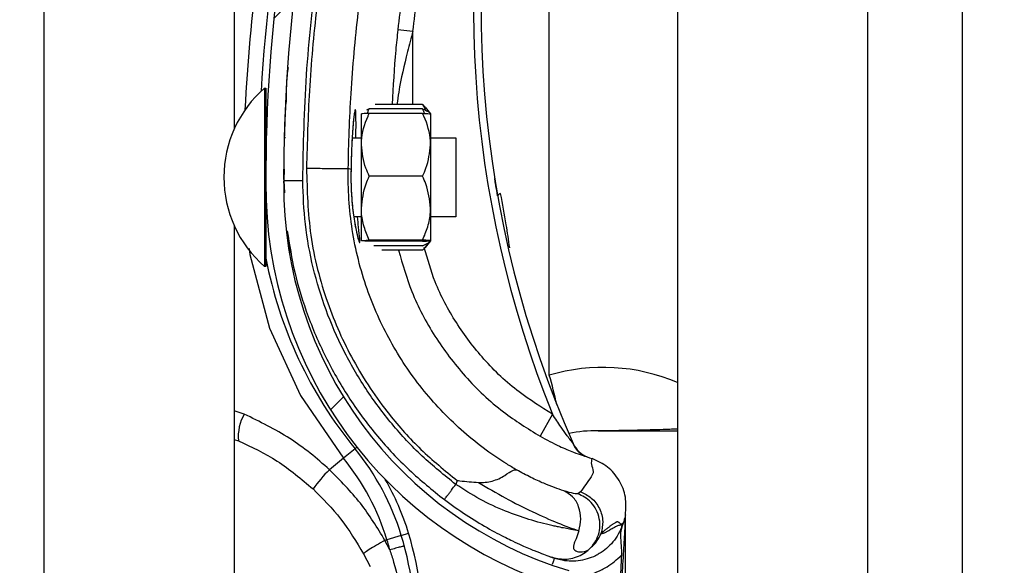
# Model space of a CAD drawing. Header units: inches. Extents: x 170 to 284, y 215 to 248.
# Tile 406 of 656: x 210.7657 to 210.8988, y 221.145 to 221.2187. Entities that reach past the tile are written whole.
import ezdxf

# ---------------------------------------------------------------- set-up
doc = ezdxf.new("R2010")
doc.units = ezdxf.units.IN
doc.header["$LTSCALE"] = 0.25
doc.header["$MEASUREMENT"] = 0
doc.layers.add('ANNOTATIONS', color=1, linetype='Continuous')
doc.layers.add('RH FRONT OF HOOD', color=7, linetype='Continuous')
doc.styles.add('ARIAL', font='arial.ttf', dxfattribs={"height": 0.09375})
doc.dimstyles.new('STANDARD$0', dxfattribs={"dimtxt": 0.09375, "dimasz": 0.09375, "dimexe": 0.03125, "dimexo": 0.046875, "dimgap": 0.09, "dimtad": 0, "dimtih": 1, "dimtoh": 1, "dimdec": 4, "dimzin": 0, "dimdsep": 46, "dimtxsty": 'ARIAL', "dimcen": 0.09, "dimadec": 0, "dimazin": 0, "dimtfac": 1, "dimtdec": 4, "dimtofl": 0, "dimtmove": 0, "dimatfit": 1, "dimfxl": 1, "dimtolj": 1, "dimtzin": 0, "dimarcsym": 0})

# ---------------------------------------------------------------- blocks, each defined once
blk = doc.blocks.new('*D132')
at = {"layer": 'ANNOTATIONS', "color": 0, "lineweight": -2, "transparency": 16777216}
for p, q in [((210.8125819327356, 224.1544254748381), (212.2530253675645, 224.1544254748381)), ((212.2217753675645, 224.0606754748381), (212.2217753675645, 222.3404997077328)), ((212.2217753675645, 220.1854637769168), (212.2217753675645, 221.9056395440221)), ((211.491250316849, 220.0917137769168), (212.2530253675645, 220.0917137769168))]:
    blk.add_line(p, q, dxfattribs=at)
at = {"layer": 'ANNOTATIONS', "color": 0, "transparency": 16777216}
for points in [[(212.2061503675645, 224.0606754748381), (212.2374003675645, 224.0606754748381), (212.2217753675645, 224.1544254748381)], [(212.2061503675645, 220.1854637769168), (212.2374003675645, 220.1854637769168), (212.2217753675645, 220.0917137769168)]]:
    blk.add_solid(points, dxfattribs=at)
at = {"layer": 'defpoints', "color": 0, "transparency": 16777216}
for p in [(210.7657069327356, 224.1544254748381), (211.444375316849, 220.0917137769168), (212.2217753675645, 220.0917137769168)]:
    blk.add_point(p, dxfattribs=at)
at = {"layer": 'ANNOTATIONS', "color": 0, "transparency": 16777216, "insert": (212.2217753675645, 222.1230696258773), "char_height": 0.09375, "attachment_point": 5, "style": 'ARIAL'}
blk.add_mtext('\\A1;OPENING\\PHEIGHT', dxfattribs=at)

msp = doc.modelspace()

# ---------------------------------------------------------------- hatches: boundary and pattern name
at = {"layer": 'RH FRONT OF HOOD'}
h = msp.add_hatch(dxfattribs=at)
h.set_pattern_fill('ANSI31', color=256, scale=0.34241245, angle=2.8e-322, style=0)
h.set_pattern_definition([(45, (200.7563139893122, 218.4993357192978), (-0.03026527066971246, 0.03026527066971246), [])])
edge = h.paths.add_edge_path(flags=0)
edge.add_arc((210.829581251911, 221.1062169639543), 0.001712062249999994, 450.0000000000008, 472.2104203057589)
edge.add_line((210.8289340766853, 221.1078019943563), (210.8280215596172, 221.110036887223))
edge.add_arc((210.829581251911, 221.1062169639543), 0.004126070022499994, 450, 472.2104203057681, ccw=False)
edge.add_arc((210.829581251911, 221.0973142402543), 0.01302879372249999, 401.47616737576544, 450, ccw=False)
edge.add_arc((210.825335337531, 221.0941640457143), 0.01830194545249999, 359.9999999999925, 400.0613730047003, ccw=False)
edge.add_arc((210.831875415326, 221.0941640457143), 0.01176186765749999, 292.1408576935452, 359.99999999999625, ccw=False)
edge.add_arc((210.829581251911, 221.0974169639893), 0.01566536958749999, 235.2570680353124, 295.4307998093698, ccw=False)
edge.add_arc((210.834820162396, 221.1055321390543), 0.02532140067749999, 212.8542481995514, 235.980933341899, ccw=False)
edge.add_arc((210.826670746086, 221.0991632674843), 0.01504902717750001, 172.1557183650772, 209.3146496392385, ccw=False)
edge.add_arc((210.839100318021, 221.0978278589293), 0.02754708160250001, 453.30850314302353, 532.932573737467, ccw=False)
edge.add_arc((210.835847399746, 221.1339181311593), 0.008748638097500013, 280.9586189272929, 427.9414322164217)
edge.add_arc((210.8557071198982, 221.1962714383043), 0.05672062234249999, 179.5706357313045, 253.0098997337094, ccw=False)
edge.add_arc((211.014038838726, 221.1974698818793), 0.2150521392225, 163.4260275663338, 180.2060536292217, ccw=False)
edge.add_arc((210.835265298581, 221.2496192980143), 0.02884824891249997, 465.1588434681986, 521.4137567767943, ccw=False)
edge.add_arc((210.817939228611, 221.3041656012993), 0.0284373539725, 290.1205938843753, 343.7190675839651)
edge.add_arc((210.830779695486, 221.2999881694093), 0.01494630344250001, 345.2914408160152, 400.5471921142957)
edge.add_arc((210.827355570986, 221.2981733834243), 0.0187470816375, 397.9578745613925, 431.4396159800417)
edge.add_arc((210.829581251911, 221.3030013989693), 0.0134739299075, 433.8775574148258, 472.273645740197)
edge.add_arc((210.827013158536, 221.3100208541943), 0.006011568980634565, 474.9825325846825, 495.7175736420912)
edge.add_arc((210.836806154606, 221.3027617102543), 0.01816498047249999, 500.8992600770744, 539.9999999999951)
edge.add_arc((210.829581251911, 221.3027617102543), 0.01094007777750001, 539.9999999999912, 629.9999999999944)
edge.add_arc((210.829581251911, 221.2936877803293), 0.001866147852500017, 269.9999999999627, 285.6422464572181)
edge.add_line((210.8300844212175, 221.2918907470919), (210.8307353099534, 221.2895661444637))
edge.add_arc((210.829581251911, 221.2936877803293), 0.004280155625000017, 269.9999999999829, 285.642246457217, ccw=False)
edge.add_arc((210.829581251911, 221.3027617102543), 0.01335408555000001, 179.9999999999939, 269.999999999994, ccw=False)
edge.add_arc((210.836806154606, 221.3027617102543), 0.020578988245, 500.61135831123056, 539.9999999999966, ccw=False)
edge.add_arc((210.827013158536, 221.3100208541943), 0.008425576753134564, 474.5776671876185, 496.4997109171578, ccw=False)
edge.add_arc((210.829581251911, 221.3030013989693), 0.01588793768, 433.69030225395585, 472.47058069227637, ccw=False)
edge.add_arc((210.827355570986, 221.2981733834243), 0.02116108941, 398.1045307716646, 431.5771717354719, ccw=False)
edge.add_arc((210.830779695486, 221.2999881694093), 0.01736031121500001, 345.1802481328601, 400.3658533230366, ccw=False)
edge.add_arc((210.817939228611, 221.3041656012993), 0.030851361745, 289.9181572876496, 343.77953759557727, ccw=False)
edge.add_arc((210.835265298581, 221.2496192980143), 0.02643424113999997, 464.941709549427, 521.3236131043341)
edge.add_arc((211.014038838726, 221.1974698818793), 0.21263813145, 523.4376684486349, 540.2096895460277)
edge.add_arc((210.8557071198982, 221.1962714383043), 0.05430661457, 539.5566266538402, 613.1145348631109)
edge.add_arc((210.835847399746, 221.1339181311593), 0.01116264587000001, 280.06103888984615, 428.5290871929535, ccw=False)
edge.add_arc((210.839100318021, 221.0978278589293), 0.02513307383, 452.9714001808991, 532.9706577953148)
edge.add_arc((210.826670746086, 221.0991632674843), 0.01263501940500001, 532.0830472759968, 568.9826967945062)
edge.add_arc((210.834820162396, 221.1055321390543), 0.022907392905, 213.0443063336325, 236.019715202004)
edge.add_arc((210.829581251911, 221.0974169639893), 0.01325136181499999, 235.1922404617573, 295.735249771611)
edge.add_arc((210.831875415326, 221.0941640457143), 0.009347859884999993, 291.7225241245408, 359.9999999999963)
edge.add_arc((210.825335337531, 221.0941640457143), 0.01588793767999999, 359.9999999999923, 399.952178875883)
edge.add_arc((210.829581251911, 221.0973142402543), 0.01061478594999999, 401.6345013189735, 450.0000000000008)

# ---------------------------------------------------------------- linework, layer by layer
for p, q in [((210.8931489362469, 220.1392235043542), (210.8931489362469, 224.3919861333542)), ((210.8546275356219, 224.3444764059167), (210.8546275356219, 220.1798849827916)), ((210.8803084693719, 224.3444764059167), (210.8803084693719, 220.1392235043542)), ((210.8931489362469, 220.1392235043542), (210.8931489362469, 224.3444764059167)), ((210.7690244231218, 220.1392235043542), (210.7690244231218, 224.2497177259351)), ((210.7947053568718, 221.3963478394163), (210.7947053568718, 221.203973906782)), ((210.8373029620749, 221.1706996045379), (210.8373029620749, 221.2361202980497)), ((210.8188647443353, 221.2171366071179), (210.8168232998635, 221.2173568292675)), ((210.8188619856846, 221.2072848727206), (210.8188647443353, 221.2171366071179)), ((210.7988198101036, 221.2094924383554), (210.7988146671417, 221.1870024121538)), ((210.7988182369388, 221.2094924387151), (210.7988198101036, 221.2094924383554)), ((210.7988198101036, 221.2094924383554), (210.7989910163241, 221.2094923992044)), ((210.7989910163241, 221.2094923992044), (210.7989884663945, 221.1983416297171)), ((210.8016761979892, 221.2075557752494), (210.8016763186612, 221.2075580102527)), ((210.8201772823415, 221.2072845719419), (210.813742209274, 221.207286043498)), ((210.8201772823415, 221.2072845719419), (210.8204821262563, 221.2068954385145)), ((210.8118982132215, 221.201827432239), (210.8118991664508, 221.2059958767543)), ((210.8129693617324, 221.2066795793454), (210.8125824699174, 221.2064933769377)), ((210.8201770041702, 221.2060681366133), (210.8129692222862, 221.2060697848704)), ((210.8201771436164, 221.2066779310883), (210.8129693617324, 221.2066795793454)), ((210.8205047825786, 221.2069137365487), (210.8212470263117, 221.2059947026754)), ((210.8212470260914, 221.2059937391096), (210.8212460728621, 221.2018252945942)), ((210.8014672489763, 221.2027891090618), (210.8016383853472, 221.2027890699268)), ((210.8106557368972, 221.2027870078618), (210.8118984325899, 221.2027867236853)), ((210.8212462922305, 221.2027845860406), (210.8246704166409, 221.2027838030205)), ((210.8246704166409, 221.2027838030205), (210.824668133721, 221.1928006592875)), ((210.8118962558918, 221.1932680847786), (210.8118982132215, 221.201827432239)), ((210.8212460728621, 221.2018252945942), (210.8212441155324, 221.1932659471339)), ((210.8014633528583, 221.1985107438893), (210.8014012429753, 221.1969925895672)), ((210.8014079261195, 221.1971559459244), (210.8014119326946, 221.1985131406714)), ((210.810497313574, 221.1985016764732), (210.81012714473, 221.1986061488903)), ((210.810497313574, 221.1985016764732), (210.81049738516, 221.1985015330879)), ((210.8014012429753, 221.1969925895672), (210.8015026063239, 221.1953492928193)), ((210.801406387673, 221.196634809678), (210.8014071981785, 221.1969093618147)), ((210.8201750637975, 221.1975829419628), (210.8129672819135, 221.1975845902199)), ((210.7989879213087, 221.1959579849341), (210.7989858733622, 221.1870023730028)), ((210.8118952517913, 221.1888771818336), (210.8118962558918, 221.1932680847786)), ((210.8212441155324, 221.1932659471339), (210.8212431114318, 221.1888750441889)), ((210.824668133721, 221.1928006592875), (210.8246679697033, 221.1920834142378)), ((210.8118959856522, 221.1920863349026), (210.8108750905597, 221.1920865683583)), ((210.8246679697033, 221.1920834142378), (210.8212438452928, 221.1920841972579)), ((210.7947053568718, 221.1909003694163), (210.7947053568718, 220.998526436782)), ((210.8201730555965, 221.1888011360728), (210.8129652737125, 221.1888027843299)), ((210.8201730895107, 221.1889494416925), (210.8129653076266, 221.1889510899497)), ((210.8212431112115, 221.1888740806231), (210.8205004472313, 221.1879553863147)), ((210.8201729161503, 221.1881913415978), (210.8135648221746, 221.1881928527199)), ((210.8201727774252, 221.1875847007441), (210.8146552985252, 221.1875859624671)), ((210.7988146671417, 221.1870024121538), (210.7988142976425, 221.1853866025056)), ((210.7989858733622, 221.1870023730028), (210.798985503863, 221.1853865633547)), ((210.7988142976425, 221.1853866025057), (210.7988127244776, 221.1853866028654)), ((210.798985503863, 221.1853865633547), (210.7988142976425, 221.1853866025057)), ((210.7960692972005, 221.1654574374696), (210.7947053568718, 221.165892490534)), ((210.8377356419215, 221.1654369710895), (210.8360525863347, 221.1624573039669)), ((210.7947053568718, 221.1620286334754), (210.7952739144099, 221.1618548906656)), ((210.8110359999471, 221.1607777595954), (210.8094626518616, 221.1594894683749)), ((210.8110359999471, 221.1607777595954), (210.8112949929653, 221.1609898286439)), ((210.8094626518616, 221.1594894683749), (210.8075664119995, 221.1579367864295)), ((210.8423267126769, 221.1597134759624), (210.8427453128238, 221.1595664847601)), ((210.8427453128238, 221.1595664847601), (210.8430773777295, 221.1594427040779)), ((210.8248431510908, 221.1564834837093), (210.8246607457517, 221.1559546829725)), ((210.8415319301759, 221.1549462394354), (210.8411463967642, 221.1546841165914)), ((210.8475911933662, 221.1518251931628), (210.8475911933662, 221.1518471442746)), ((210.8472616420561, 221.1507134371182), (210.8471653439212, 221.1504342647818)), ((210.8475911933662, 221.0988712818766), (210.8475911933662, 221.1512934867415)), ((210.8172971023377, 221.1490664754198), (210.8153519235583, 221.1484736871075)), ((210.8172971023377, 221.1490664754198), (210.8182797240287, 221.1493659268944)), ((210.8153519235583, 221.1484736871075), (210.8150862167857, 221.1483927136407)), ((210.8157402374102, 221.1471170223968), (210.8150862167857, 221.1483927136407)), ((210.8121959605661, 221.1465677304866), (210.8130672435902, 221.1448628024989)), ((210.8375218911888, 221.1461585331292), (210.8376887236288, 221.1460992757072)), ((210.8377671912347, 221.146071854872), (210.8380179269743, 221.1459843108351))]:
    msp.add_line(p, q, dxfattribs=at)
at = {"layer": 'RH FRONT OF HOOD', "flags": 128}
msp.add_lwpolyline([(210.7967476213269, 221.1878173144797), (210.7968207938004, 221.1870204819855), (210.799479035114, 221.1770655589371), (210.8036516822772, 221.1679813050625), (210.8094626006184, 221.1594895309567), (210.8094626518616, 221.1594894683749), (210.8094626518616, 221.1594894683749)], dxfattribs=at)
at = {"layer": 'RH FRONT OF HOOD'}
for centre, radius, start, end in [((211.0140036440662, 221.1960864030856), 0.2160622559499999, 161.092978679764, 176.5597220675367), ((211.014038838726, 221.1974698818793), 0.2150521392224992, 163.4260275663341, 180.2060536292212), ((211.014038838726, 221.1974698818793), 0.2126381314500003, 163.4376684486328, 180.2096895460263), ((210.9735989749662, 221.2203805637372), 0.1465525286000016, 165.3406183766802, 202.0185750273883), ((210.9735989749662, 221.2203805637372), 0.1455252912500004, 165.3544246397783, 203.870550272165), ((211.0140036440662, 221.1960864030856), 0.2180957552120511, 167.1792232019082, 177.2535733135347), ((210.8092364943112, 221.1974371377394), 0.01593228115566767, 130.8294767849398, 229.1443187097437), ((210.7995374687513, 221.2033374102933), 0.0005478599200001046, 179.9868977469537, 209.2820731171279), ((210.8557071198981, 221.1962714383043), 0.05672062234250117, 179.5706357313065, 253.009899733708), ((210.8557071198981, 221.1962714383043), 0.05430661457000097, 179.5566266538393, 253.114534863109), ((210.8307982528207, 221.1947020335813), 0.0005320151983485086, 98.82251519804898, 154.8284159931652), ((210.7995347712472, 221.1915413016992), 0.0005478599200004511, 134.565104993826, 179.9868977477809), ((210.8558090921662, 221.1974389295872), 0.05786770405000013, 190.9018913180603, 219.3113539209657), ((210.8445995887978, 221.1460770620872), 0.0256809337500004, 67.01549504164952, 106.5066258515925), ((210.7810809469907, 221.1541776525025), 0.05859940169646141, 12.39253662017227, 16.37646921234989), ((210.8013658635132, 221.1623989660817), 0.006116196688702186, 149.9959646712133, 185.1035778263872), ((210.8434822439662, 221.1460770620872), 0.0171206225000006, 88.6104970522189, 101.9466001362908), ((210.8439098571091, 221.163706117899), 0.000513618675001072, 268.6104970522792, 270.0142555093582), ((210.7845430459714, 221.1390847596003), 0.03424124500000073, 16.94846748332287, 39.31135392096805), ((210.8436528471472, 221.1628762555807), 0.003424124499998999, 203.8705502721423, 250.6224115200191), ((210.7845430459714, 221.1390847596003), 0.03220774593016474, 16.9484674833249, 39.3113539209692), ((210.8239796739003, 221.1417369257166), 0.02306145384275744, 135.3749046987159, 143.8386130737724), ((210.7845430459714, 221.1390847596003), 0.03526848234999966, 16.94846748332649, 29.83866096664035), ((210.7760269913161, 221.1364895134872), 0.04314396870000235, 355.771303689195, 16.94846748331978), ((210.7760269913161, 221.1364895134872), 0.04417120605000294, 355.7713036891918, 16.94846748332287), ((210.7760269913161, 221.1364895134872), 0.04111046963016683, 14.9804964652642, 16.94846748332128)]:
    msp.add_arc(centre, radius, start, end, dxfattribs=at)
for points, knots in [([(210.8039693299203, 221.1969983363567), (210.8040681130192, 221.2017537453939), (210.804266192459, 221.2112892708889), (210.805875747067, 221.2255981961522), (210.8083325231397, 221.2399077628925), (210.8108298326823, 221.2493116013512), (210.8120815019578, 221.2540248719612)], [0, 0, 0, 0, 0.2468628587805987, 0.4950083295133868, 0.7468945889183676, 1, 1, 1, 1]), ([(210.8244129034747, 221.2542918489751), (210.8239848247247, 221.2528625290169), (210.8223999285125, 221.2475706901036), (210.820104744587, 221.2382726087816), (210.8180381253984, 221.2273632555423), (210.8171868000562, 221.22035095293), (210.8168232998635, 221.2173568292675)], [0, 0, 0, 0, 0.1185397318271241, 0.4388752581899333, 0.7604101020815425, 1, 1, 1, 1]), ([(210.812494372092, 221.25353655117), (210.8115202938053, 221.2499063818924), (210.8095693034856, 221.2426354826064), (210.8073910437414, 221.2315547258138), (210.8057799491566, 221.2203721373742), (210.8047691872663, 221.2094034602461), (210.8045745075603, 221.2021556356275), (210.8044810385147, 221.1986758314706)], [0, 0, 0, 0, 0.2027568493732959, 0.4061035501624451, 0.6088604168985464, 0.8122072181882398, 1, 1, 1, 1]), ([(210.8188647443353, 221.2171366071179), (210.8192244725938, 221.2200997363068), (210.820065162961, 221.227024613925), (210.8221090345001, 221.2378212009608), (210.8243793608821, 221.247023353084), (210.8259521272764, 221.2522747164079), (210.8263757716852, 221.2536892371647)], [0, 0, 0, 0, 0.2395900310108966, 0.5599255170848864, 0.8814604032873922, 0.9999999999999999, 0.9999999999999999, 0.9999999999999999, 0.9999999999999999]), ([(210.8101271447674, 221.1986061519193), (210.8101271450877, 221.1986061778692), (210.8101689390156, 221.2019925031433), (210.8104320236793, 221.2090392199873), (210.8113839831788, 221.2197124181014), (210.8129585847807, 221.2305884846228), (210.8150770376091, 221.2413758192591), (210.8169753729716, 221.2484508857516), (210.8179245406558, 221.2519884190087)], [0, 0, 0, 0, 1.439079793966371e-06, 0.1877923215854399, 0.3908439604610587, 0.5938956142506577, 0.7969478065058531, 1, 1, 1, 1]), ([(210.8168232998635, 221.2173568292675), (210.8167261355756, 221.2164390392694), (210.8163711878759, 221.2130862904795), (210.8161854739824, 221.209725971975), (210.8160505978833, 221.2072855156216)], [0, 0, 0, 0, 0.2737425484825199, 1, 1, 1, 1]), ([(210.8188647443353, 221.2171366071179), (210.8186176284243, 221.2162276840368), (210.8178799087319, 221.2135142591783), (210.8171216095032, 221.2102202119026), (210.8167821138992, 221.207839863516), (210.8167030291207, 221.2072853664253)], [0, 0, 0, 0, 0.2786878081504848, 0.8319718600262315, 1, 1, 1, 1]), ([(210.8017750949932, 221.2075607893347), (210.8017807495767, 221.2087804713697), (210.8017880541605, 221.2103560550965), (210.8019823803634, 221.2119175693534), (210.8020262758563, 221.2122702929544)], [0, 0, 0, 0, 0.7741143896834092, 1, 1, 1, 1]), ([(210.8016761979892, 221.2075557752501), (210.8016708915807, 221.2074586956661), (210.8016655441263, 221.2073608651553), (210.8016276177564, 221.20660958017), (210.8015710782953, 221.2055087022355), (210.8015101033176, 221.2036950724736), (210.8014796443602, 221.2027891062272)], [0, 0, 0, 0, 0.3307707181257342, 0.3333292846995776, 0.6669765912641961, 1, 1, 1, 1]), ([(210.8205639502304, 221.2064915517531), (210.820509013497, 221.206672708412), (210.8204264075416, 221.2069451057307), (210.8202397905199, 221.2071993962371), (210.8201772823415, 221.2072845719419)], [0, 0, 0, 0, 0.6650456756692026, 1, 1, 1, 1]), ([(210.8109594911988, 221.2061286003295), (210.810959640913, 221.2061291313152), (210.8109665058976, 221.2061534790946), (210.8109349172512, 221.2060165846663), (210.8108903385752, 221.2057013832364), (210.8108430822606, 221.2052382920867), (210.8108186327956, 221.2049986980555)], [0, 0, 0, 0, 0.005301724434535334, 0.2431048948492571, 0.608397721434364, 1, 1, 1, 1]), ([(210.8111611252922, 221.2027868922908), (210.811164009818, 221.2031065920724), (210.8111748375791, 221.204306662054), (210.8111700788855, 221.2057039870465), (210.8111226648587, 221.2065411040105), (210.8110445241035, 221.2066775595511), (210.8109763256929, 221.2062488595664), (210.8109391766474, 221.2060153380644)], [0, 0, 0, 0, 0.0967228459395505, 0.3630724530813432, 0.6306253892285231, 0.7987942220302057, 1, 1, 1, 1]), ([(210.8118982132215, 221.201827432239), (210.8119016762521, 221.2019953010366), (210.8119287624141, 221.2033082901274), (210.8123603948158, 221.2047479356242), (210.8129099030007, 221.2059409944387), (210.8129692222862, 221.2060697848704)], [0, 0, 0, 0, 0.1156468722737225, 0.9045342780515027, 1, 1, 1, 1]), ([(210.8129692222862, 221.2060697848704), (210.8127172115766, 221.2060595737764), (210.8122072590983, 221.2060389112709), (210.811922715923, 221.2060136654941), (210.8119035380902, 221.205999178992), (210.8118991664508, 221.2059958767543)], [0, 0, 0, 0, 0.4299704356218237, 0.8700602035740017, 0.9999999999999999, 0.9999999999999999, 0.9999999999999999, 0.9999999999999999]), ([(210.8127143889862, 221.2060583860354), (210.8127370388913, 221.2061498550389), (210.8127901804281, 221.2063644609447), (210.8129040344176, 221.2065646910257), (210.8129693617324, 221.2066795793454)], [0, 0, 0, 0, 0.4262184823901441, 1, 1, 1, 1]), ([(210.8212460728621, 221.2018252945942), (210.8212426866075, 221.2019931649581), (210.8212162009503, 221.2033061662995), (210.8207852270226, 221.204746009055), (210.8202362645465, 221.2059393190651), (210.8201770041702, 221.2060681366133)], [0, 0, 0, 0, 0.1156468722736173, 0.9045342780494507, 1, 1, 1, 1]), ([(210.8201770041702, 221.2060681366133), (210.8204290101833, 221.206057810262), (210.8209389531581, 221.2060369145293), (210.8212234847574, 221.206011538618), (210.8212426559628, 221.2059970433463), (210.8212470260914, 221.2059937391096)], [0, 0, 0, 0, 0.4299704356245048, 0.870060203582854, 1, 1, 1, 1]), ([(210.8204318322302, 221.2060566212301), (210.8204092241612, 221.2061481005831), (210.8203561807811, 221.2063627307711), (210.8202424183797, 221.2065630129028), (210.8201771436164, 221.2066779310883)], [0, 0, 0, 0, 0.4262184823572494, 1, 1, 1, 1]), ([(210.8201771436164, 221.2066779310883), (210.8204269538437, 221.206567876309), (210.8209324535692, 221.2063451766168), (210.8212041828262, 221.2061076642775), (210.821227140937, 221.2059861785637), (210.8212274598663, 221.2059844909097)], [0, 0, 0, 0, 0.490688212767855, 0.9929247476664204, 0.9999999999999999, 0.9999999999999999, 0.9999999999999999, 0.9999999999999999]), ([(210.8108760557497, 221.2055410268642), (210.8108309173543, 221.2051179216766), (210.8107314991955, 221.2041860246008), (210.8105763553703, 221.2016999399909), (210.81052428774, 221.1995931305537), (210.810497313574, 221.1985016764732)], [0, 0, 0, 0, 0.2861096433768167, 0.6301618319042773, 0.9999999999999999, 0.9999999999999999, 0.9999999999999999, 0.9999999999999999]), ([(210.8108186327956, 221.2049986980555), (210.8108139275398, 221.2049550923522), (210.8107785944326, 221.2046276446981), (210.8107061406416, 221.2036873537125), (210.8106141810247, 221.2021921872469), (210.8105411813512, 221.2004158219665), (210.8105061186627, 221.1991459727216), (210.8104981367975, 221.1984962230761), (210.8104981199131, 221.1984948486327)], [0, 0, 0, 0, 0.03583539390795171, 0.269098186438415, 0.5116419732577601, 0.7561140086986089, 0.9994840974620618, 0.9999999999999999, 0.9999999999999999, 0.9999999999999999, 0.9999999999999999]), ([(210.8129672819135, 221.1975845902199), (210.8128044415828, 221.1979429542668), (210.8121883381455, 221.1992988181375), (210.8120211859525, 221.2007556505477), (210.8118982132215, 221.201827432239)], [0, 0, 0, 0, 0.2643068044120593, 1, 1, 1, 1]), ([(210.8201750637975, 221.1975829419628), (210.8203380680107, 221.1979412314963), (210.8209547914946, 221.1992968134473), (210.8211226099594, 221.2007535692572), (210.8212460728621, 221.2018252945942)], [0, 0, 0, 0, 0.264306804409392, 1, 1, 1, 1]), ([(210.8044806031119, 221.1986758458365), (210.8052047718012, 221.1986644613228), (210.8066531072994, 221.198641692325), (210.8084942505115, 221.1986137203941), (210.8098091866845, 221.1985977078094), (210.8100211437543, 221.1986033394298), (210.8101271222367, 221.1986061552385)], [0, 0, 0, 0, 0.2500007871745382, 0.5000009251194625, 0.7500005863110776, 1, 1, 1, 1]), ([(210.8044806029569, 221.1986758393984), (210.8045633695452, 221.1956385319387), (210.8047316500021, 221.1894630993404), (210.8070210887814, 221.1806761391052), (210.8106354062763, 221.1725095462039), (210.8150501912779, 221.1659294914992), (210.8198592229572, 221.1605447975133), (210.8231732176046, 221.1578442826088), (210.8248431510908, 221.1564834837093)], [0, 0, 0, 0, 0.1870908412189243, 0.3803918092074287, 0.5558755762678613, 0.7364481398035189, 0.8671952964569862, 1, 1, 1, 1]), ([(210.8328703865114, 221.1579155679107), (210.8324286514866, 221.1581782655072), (210.8297811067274, 221.1597527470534), (210.8252560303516, 221.1631841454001), (210.819924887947, 221.168785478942), (210.815636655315, 221.175225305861), (210.8123873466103, 221.1824513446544), (210.8104277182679, 221.1903261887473), (210.8100569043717, 221.1958541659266), (210.810127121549, 221.1986061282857), (210.8101271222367, 221.1986061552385)], [0, 0, 0, 0, 0.03155846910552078, 0.1891461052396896, 0.3467338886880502, 0.5043277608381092, 0.6619226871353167, 0.8309600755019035, 0.9999983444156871, 1, 1, 1, 1]), ([(210.8104987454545, 221.1984926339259), (210.8104974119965, 221.1984502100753), (210.8104765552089, 221.1977866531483), (210.8104818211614, 221.1964550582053), (210.8105757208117, 221.1946315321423), (210.8106949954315, 221.1933271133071), (210.8107824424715, 221.1927322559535), (210.810799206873, 221.1926182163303)], [0, 0, 0, 0, 0.02096907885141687, 0.3279800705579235, 0.6261032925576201, 0.9283205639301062, 1, 1, 1, 1]), ([(210.81049738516, 221.1985015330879), (210.810489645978, 221.1980465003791), (210.8104651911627, 221.1966086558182), (210.810587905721, 221.1941984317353), (210.8109039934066, 221.1916569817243), (210.8112870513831, 221.1897297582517), (210.8115692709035, 221.1887458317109), (210.8117143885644, 221.1885099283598), (210.8117025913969, 221.1890680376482), (210.8115447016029, 221.1903196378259), (210.8114253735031, 221.1916064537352), (210.8113808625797, 221.1920864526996)], [0, 0, 0, 0, 0.05799721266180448, 0.1832636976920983, 0.3064129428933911, 0.4347166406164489, 0.5675677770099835, 0.6609498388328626, 0.7922661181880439, 0.9225125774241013, 1, 1, 1, 1]), ([(210.8014012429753, 221.1969925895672), (210.8014355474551, 221.1969926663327), (210.8014883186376, 221.1969927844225), (210.8018085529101, 221.1969935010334), (210.8021399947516, 221.1969942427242), (210.8025514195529, 221.1969951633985), (210.8031493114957, 221.1969965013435), (210.8036462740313, 221.1969976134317), (210.8039693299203, 221.1969983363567)], [0, 0, 0, 0, 0.2394568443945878, 0.3683606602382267, 0.5000000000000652, 0.6316393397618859, 0.7605431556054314, 1, 1, 1, 1]), ([(210.8246607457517, 221.1559546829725), (210.8231161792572, 221.1571962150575), (210.8200245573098, 221.1596812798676), (210.8159666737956, 221.1640539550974), (210.8123928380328, 221.1688299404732), (210.8094044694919, 221.1740040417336), (210.807013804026, 221.1794793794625), (210.8052909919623, 221.185195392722), (210.804185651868, 221.1910580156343), (210.8040412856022, 221.1950223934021), (210.8039693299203, 221.1969983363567)], [0, 0, 0, 0, 0.1247413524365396, 0.2496837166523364, 0.374688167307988, 0.4999855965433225, 0.6253465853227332, 0.7503062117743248, 0.8755465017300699, 1, 1, 1, 1]), ([(210.8118962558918, 221.1932680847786), (210.8120242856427, 221.1943792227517), (210.8121950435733, 221.1958611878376), (210.8128127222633, 221.1972396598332), (210.8129672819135, 221.1975845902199)], [0, 0, 0, 0, 0.7497733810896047, 1, 1, 1, 1]), ([(210.8212441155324, 221.1932659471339), (210.8211165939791, 221.1943771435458), (210.8209465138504, 221.1958591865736), (210.8203294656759, 221.1972379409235), (210.8201750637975, 221.1975829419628)], [0, 0, 0, 0, 0.7497733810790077, 1, 1, 1, 1]), ([(210.8303167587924, 221.1949283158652), (210.8302309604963, 221.1954205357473), (210.8300691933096, 221.196348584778), (210.8299311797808, 221.1972034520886), (210.8299225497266, 221.1972571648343), (210.82991924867, 221.1972777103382)], [0, 0, 0, 0, 0.4108597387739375, 0.774649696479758, 1, 1, 1, 1]), ([(210.831952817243, 221.1879121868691), (210.8318055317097, 221.1889514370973), (210.831455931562, 221.19141822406), (210.8309876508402, 221.193831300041), (210.830716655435, 221.1952277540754)], [0, 0, 0, 0, 0.4212971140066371, 1, 1, 1, 1]), ([(210.810799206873, 221.1926182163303), (210.8108517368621, 221.1922303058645), (210.8109745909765, 221.1913230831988), (210.8111948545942, 221.1902209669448), (210.8113764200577, 221.1894487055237), (210.8114918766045, 221.1890794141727), (210.8114946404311, 221.1890723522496), (210.8114954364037, 221.1890703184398)], [0, 0, 0, 0, 0.198100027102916, 0.4633049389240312, 0.7305309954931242, 0.9223938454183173, 1, 1, 1, 1]), ([(210.8129653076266, 221.1889510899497), (210.8127134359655, 221.1895489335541), (210.8122037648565, 221.1907586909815), (210.8119195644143, 221.1922322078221), (210.8119005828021, 221.1930757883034), (210.8118962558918, 221.1932680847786)], [0, 0, 0, 0, 0.4299704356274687, 0.8700602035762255, 1, 1, 1, 1]), ([(210.8201730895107, 221.1889494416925), (210.8204252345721, 221.1895471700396), (210.8209354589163, 221.19075669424), (210.8212203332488, 221.192230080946), (210.8212397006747, 221.1930736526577), (210.8212441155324, 221.1932659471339)], [0, 0, 0, 0, 0.4299704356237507, 0.8700602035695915, 1, 1, 1, 1]), ([(210.8018878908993, 221.1902017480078), (210.8021808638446, 221.1883320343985), (210.8027972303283, 221.1843984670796), (210.8046143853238, 221.1785885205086), (210.8071077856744, 221.1728329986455), (210.8102539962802, 221.1674020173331), (210.8140039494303, 221.1623876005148), (210.8182642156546, 221.1578059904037), (210.8215023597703, 221.1552012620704), (210.8231185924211, 221.1539011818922)], [0, 0, 0, 0, 0.1313887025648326, 0.2764200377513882, 0.4215581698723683, 0.5666389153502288, 0.7114924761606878, 0.8559992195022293, 1, 1, 1, 1]), ([(210.8023320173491, 221.18724369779), (210.8023342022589, 221.1872329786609), (210.8023428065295, 221.1871907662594), (210.8021918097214, 221.1879330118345), (210.8020020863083, 221.1892267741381), (210.8019178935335, 221.1898009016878)], [0, 0, 0, 0, 0.1591842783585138, 0.6268746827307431, 1, 1, 1, 1]), ([(210.8023318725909, 221.1872436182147), (210.8023340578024, 221.1872329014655), (210.8023426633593, 221.1871906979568), (210.8021917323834, 221.1879323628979), (210.8020021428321, 221.1892251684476), (210.801918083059, 221.189798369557)], [0, 0, 0, 0, 0.1592756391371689, 0.6272415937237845, 1, 1, 1, 1]), ([(210.8023317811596, 221.1872435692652), (210.8023339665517, 221.1872328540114), (210.8023425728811, 221.1871906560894), (210.8021916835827, 221.1879319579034), (210.8020021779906, 221.1892241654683), (210.8019182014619, 221.1897967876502)], [0, 0, 0, 0, 0.1593327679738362, 0.62747106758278, 1, 1, 1, 1]), ([(210.8023316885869, 221.1872435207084), (210.802333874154, 221.1872328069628), (210.802342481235, 221.1871906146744), (210.8021916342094, 221.1879315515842), (210.8020022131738, 221.1892231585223), (210.8019183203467, 221.1897951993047)], [0, 0, 0, 0, 0.1593901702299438, 0.6277016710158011, 1, 1, 1, 1]), ([(210.8118952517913, 221.1888771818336), (210.8120230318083, 221.1888962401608), (210.8121934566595, 221.1889216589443), (210.8128108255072, 221.1889451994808), (210.8129653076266, 221.1889510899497)], [0, 0, 0, 0, 0.7497733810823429, 1, 1, 1, 1]), ([(210.8129652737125, 221.1888027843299), (210.8127132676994, 221.1888131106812), (210.8122033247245, 221.1888340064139), (210.8119187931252, 221.1888593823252), (210.8118996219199, 221.1888738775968), (210.8118952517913, 221.1888771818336)], [0, 0, 0, 0, 0.429970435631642, 0.8700602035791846, 1, 1, 1, 1]), ([(210.8201729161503, 221.1881913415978), (210.8204227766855, 221.1883012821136), (210.8209283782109, 221.1885237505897), (210.8212002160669, 221.1887611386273), (210.8212232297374, 221.1888826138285), (210.8212235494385, 221.1888843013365)], [0, 0, 0, 0, 0.4906882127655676, 0.9929247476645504, 1, 1, 1, 1]), ([(210.8201730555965, 221.1888011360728), (210.820425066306, 221.1888113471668), (210.8209350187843, 221.1888320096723), (210.8212195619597, 221.188857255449), (210.8212387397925, 221.1888717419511), (210.8212431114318, 221.1888750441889)], [0, 0, 0, 0, 0.4299704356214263, 0.870060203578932, 1, 1, 1, 1]), ([(210.8212431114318, 221.1888750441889), (210.8211153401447, 221.188894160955), (210.8209449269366, 221.1889196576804), (210.8203275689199, 221.1889434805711), (210.8201730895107, 221.1889494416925)], [0, 0, 0, 0, 0.749773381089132, 0.9999999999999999, 0.9999999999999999, 0.9999999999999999, 0.9999999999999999]), ([(210.816933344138, 221.1875854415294), (210.8174682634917, 221.1856981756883), (210.8186198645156, 221.1816351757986), (210.8217039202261, 221.1758880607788), (210.825851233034, 221.1703790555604), (210.8306829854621, 221.1658058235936), (210.8343733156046, 221.1635045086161), (210.8360525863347, 221.1624573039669)], [0, 0, 0, 0, 0.1810254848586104, 0.3897206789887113, 0.598415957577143, 0.8172607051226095, 1, 1, 1, 1]), ([(210.8201727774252, 221.1875847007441), (210.8204554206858, 221.1878734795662), (210.8207662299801, 221.1881910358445), (210.8208886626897, 221.1885283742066), (210.820899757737, 221.1885589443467)], [0, 0, 0, 0, 0.9093784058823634, 1, 1, 1, 1]), ([(210.8377356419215, 221.1654369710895), (210.836199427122, 221.1663950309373), (210.8328235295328, 221.1685004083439), (210.8284022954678, 221.1726836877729), (210.824612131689, 221.1777248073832), (210.8218583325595, 221.1828271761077), (210.8208452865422, 221.186378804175), (210.8203996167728, 221.1879412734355)], [0, 0, 0, 0, 0.1859244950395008, 0.4085770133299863, 0.620899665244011, 0.8332222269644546, 1, 1, 1, 1]), ([(210.8075664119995, 221.1579367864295), (210.8075663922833, 221.1579368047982), (210.805905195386, 221.1594844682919), (210.8022795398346, 221.1624050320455), (210.7981620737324, 221.1644288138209), (210.7960692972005, 221.1654574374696)], [0, 0, 0, 0, 5.836249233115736e-06, 0.4917349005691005, 1, 1, 1, 1]), ([(210.8404327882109, 221.16160630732), (210.8404290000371, 221.1616108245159), (210.8403613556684, 221.1616914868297), (210.8401195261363, 221.1619965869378), (210.839599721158, 221.1626861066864), (210.8387578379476, 221.1638634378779), (210.8381168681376, 221.1648501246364), (210.8377356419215, 221.1654369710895)], [0, 0, 0, 0, 0.005253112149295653, 0.09380336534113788, 0.2660256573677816, 0.5634579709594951, 1, 1, 1, 1]), ([(210.8546275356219, 221.1634235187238), (210.8542769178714, 221.1634116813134), (210.8527169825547, 221.163359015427), (210.8504599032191, 221.1632919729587), (210.8480722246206, 221.1632373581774), (210.8465175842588, 221.1632126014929), (210.8455199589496, 221.1632016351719), (210.8448863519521, 221.1631967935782), (210.8444864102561, 221.163194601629), (210.8442345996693, 221.1631935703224), (210.8440611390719, 221.1631930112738), (210.843952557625, 221.1631927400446), (210.8439032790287, 221.1631926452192), (210.8438991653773, 221.1631926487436), (210.8438974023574, 221.163192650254)], [0, 0, 0, 0, 0.09048385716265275, 0.402572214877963, 0.6140598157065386, 0.7523489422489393, 0.8411803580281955, 0.897872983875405, 0.9340902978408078, 0.9574251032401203, 0.972759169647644, 0.9884414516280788, 0.9950462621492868, 1, 1, 1, 1]), ([(210.8360525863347, 221.1624573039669), (210.8369286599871, 221.1619891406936), (210.8384693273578, 221.1611658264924), (210.840452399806, 221.1603414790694), (210.8417002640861, 221.1598958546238), (210.842172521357, 221.1597549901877), (210.842306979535, 221.159720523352), (210.8423069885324, 221.1597205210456)], [0, 0, 0, 0, 0.3699466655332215, 0.6505899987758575, 0.8492685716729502, 0.9999899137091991, 1, 1, 1, 1]), ([(210.8439099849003, 221.16319249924), (210.8439115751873, 221.1631924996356), (210.8439153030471, 221.1631925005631), (210.8439657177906, 221.1631925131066), (210.8440762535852, 221.1631925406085), (210.8442524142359, 221.1631925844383), (210.8445092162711, 221.1631926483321), (210.8449171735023, 221.1631927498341), (210.8455634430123, 221.1631929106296), (210.8465799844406, 221.1631931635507), (210.8481602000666, 221.1631935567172), (210.8505728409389, 221.1631941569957), (210.8528040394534, 221.1631947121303), (210.8543176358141, 221.1631950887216), (210.8546275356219, 221.1631951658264)], [0, 0, 0, 0, 0.004737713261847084, 0.01110587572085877, 0.0265779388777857, 0.04194739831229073, 0.06549174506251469, 0.1021665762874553, 0.1596760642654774, 0.2498373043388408, 0.3901314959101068, 0.6042895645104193, 0.9189806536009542, 1, 1, 1, 1]), ([(210.7952739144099, 221.1618548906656), (210.7970571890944, 221.1610126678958), (210.8006859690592, 221.159298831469), (210.8037848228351, 221.1566776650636), (210.8053608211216, 221.1553446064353)], [0, 0, 0, 0, 0.491425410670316, 1, 1, 1, 1]), ([(210.8404327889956, 221.1616063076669), (210.8405875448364, 221.1612903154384), (210.8408570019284, 221.1607401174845), (210.8415214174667, 221.1600937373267), (210.8420286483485, 221.1598529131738), (210.8423070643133, 221.1597207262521)], [0, 0, 0, 0, 0.3783552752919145, 0.6587829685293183, 1, 1, 1, 1]), ([(210.8405216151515, 221.161490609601), (210.840519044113, 221.1614939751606), (210.8405133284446, 221.1615014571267), (210.8404849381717, 221.1615387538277), (210.8404693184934, 221.1615592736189)], [0, 0, 0, 0, 0.4498228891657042, 1, 1, 1, 1]), ([(210.8430806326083, 221.1594508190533), (210.8430067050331, 221.1591963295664), (210.8428588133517, 221.1586872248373), (210.8433901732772, 221.1576642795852), (210.8426592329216, 221.1565165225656), (210.8420150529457, 221.1556192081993), (210.8415319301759, 221.1549462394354)], [0, 0, 0, 0, 0.1666800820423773, 0.3334425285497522, 0.5000945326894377, 1, 1, 1, 1]), ([(210.8475911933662, 221.1518471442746), (210.8476514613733, 221.1526533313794), (210.8477719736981, 221.1542653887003), (210.8468302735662, 221.1565353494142), (210.8452899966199, 221.1584506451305), (210.8438172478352, 221.1591173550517), (210.8430806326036, 221.1594508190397)], [0, 0, 0, 0, 0.2500474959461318, 0.4999967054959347, 0.749916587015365, 1, 1, 1, 1]), ([(210.8150862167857, 221.1483927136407), (210.8140400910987, 221.1501121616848), (210.8119203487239, 221.1535962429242), (210.8090302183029, 221.1564774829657), (210.8075664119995, 221.1579367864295)], [0, 0, 0, 0, 0.4935154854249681, 1, 1, 1, 1]), ([(210.8277267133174, 221.1562331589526), (210.8280360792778, 221.1562246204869), (210.8286711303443, 221.1562070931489), (210.8296148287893, 221.1563933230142), (210.8305270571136, 221.1567241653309), (210.8315200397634, 221.1573042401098), (210.8323767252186, 221.1579223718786), (210.832708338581, 221.1579184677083), (210.8328709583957, 221.157916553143)], [0, 0, 0, 0, 0.1136768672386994, 0.2333502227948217, 0.3620694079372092, 0.5019163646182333, 0.7557448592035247, 1, 1, 1, 1]), ([(210.8392624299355, 221.1550915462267), (210.8384277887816, 221.1553793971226), (210.8371612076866, 221.1558162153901), (210.8348419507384, 221.1568569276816), (210.8335300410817, 221.1575622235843), (210.8328709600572, 221.1579165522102)], [0, 0, 0, 0, 0.4901989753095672, 0.7438846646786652, 0.9999999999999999, 0.9999999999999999, 0.9999999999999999, 0.9999999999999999]), ([(210.8053608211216, 221.1553446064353), (210.8066613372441, 221.1540377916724), (210.8092969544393, 221.151389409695), (210.8112212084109, 221.1481889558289), (210.8121959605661, 221.1465677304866)], [0, 0, 0, 0, 0.4934389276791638, 1, 1, 1, 1]), ([(210.8231185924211, 221.1539011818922), (210.8231391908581, 221.1539286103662), (210.8231708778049, 221.1539708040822), (210.8233631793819, 221.1542268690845), (210.8235622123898, 221.154491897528), (210.8238092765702, 221.1548208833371), (210.824168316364, 221.1552989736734), (210.8244667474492, 221.1556963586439), (210.8246607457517, 221.1559546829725)], [0, 0, 0, 0, 0.2394567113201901, 0.3683605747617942, 0.5000000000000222, 0.6316394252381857, 0.7605432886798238, 1, 1, 1, 1]), ([(210.8412779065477, 221.1496919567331), (210.8409391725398, 221.1497490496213), (210.8401300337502, 221.1498854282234), (210.8389783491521, 221.1501135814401), (210.8380631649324, 221.1503074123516), (210.8368047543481, 221.1505854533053), (210.8346721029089, 221.1511444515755), (210.8313428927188, 221.1523007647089), (210.8279321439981, 221.1538529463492), (210.8257358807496, 221.1552639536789), (210.8246607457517, 221.1559546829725)], [0, 0, 0, 0, 0.08980644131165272, 0.2145219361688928, 0.253162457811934, 0.2759662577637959, 0.4628905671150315, 0.6373953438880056, 0.8224944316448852, 1, 1, 1, 1]), ([(210.8248431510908, 221.1564834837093), (210.8248546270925, 221.1564822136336), (210.8249690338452, 221.1564695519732), (210.8259310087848, 221.156365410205), (210.8268798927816, 221.1562870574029), (210.8277259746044, 221.1562171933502)], [0, 0, 0, 0, 0.01193493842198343, 0.1189819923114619, 0.9999999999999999, 0.9999999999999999, 0.9999999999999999, 0.9999999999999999]), ([(210.827727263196, 221.1562329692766), (210.8289457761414, 221.1555109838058), (210.8314485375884, 221.1540280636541), (210.8351296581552, 221.1521947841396), (210.8386284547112, 221.1506367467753), (210.8403800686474, 221.150013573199), (210.8412791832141, 221.1496936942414)], [0, 0, 0, 0, 0.2305257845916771, 0.4734878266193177, 0.7297379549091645, 1, 1, 1, 1]), ([(210.8412786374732, 221.1496904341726), (210.8414059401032, 221.1502204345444), (210.8416704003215, 221.1513214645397), (210.8413530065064, 221.1529839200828), (210.8405336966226, 221.1543719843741), (210.8396764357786, 221.1548574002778), (210.8392635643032, 221.1550911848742)], [0, 0, 0, 0, 0.2405618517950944, 0.4997464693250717, 0.7590693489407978, 1, 1, 1, 1]), ([(210.8411464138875, 221.1546841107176), (210.8410208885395, 221.1546768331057), (210.8407700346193, 221.1546622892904), (210.8397702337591, 221.1549467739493), (210.8392707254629, 221.1550889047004)], [0, 0, 0, 0, 0.5003922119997, 1, 1, 1, 1]), ([(210.8426091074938, 221.1471136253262), (210.8428515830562, 221.1473541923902), (210.8433630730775, 221.1478616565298), (210.8438968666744, 221.1488717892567), (210.8441829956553, 221.1500592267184), (210.8441214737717, 221.1513311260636), (210.8437047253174, 221.1525345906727), (210.8429967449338, 221.1535305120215), (210.8421249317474, 221.1542698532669), (210.8414610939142, 221.1545508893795), (210.8411463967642, 221.1546841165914)], [0, 0, 0, 0, 0.1098512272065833, 0.2317256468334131, 0.3631776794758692, 0.4999999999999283, 0.6368223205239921, 0.7682743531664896, 0.8901487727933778, 0.9999999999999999, 0.9999999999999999, 0.9999999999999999, 0.9999999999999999]), ([(210.8415319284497, 221.1549462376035), (210.8420413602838, 221.1547074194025), (210.8428250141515, 221.1543400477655), (210.8436231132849, 221.153478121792), (210.8441097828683, 221.1527033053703), (210.8444206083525, 221.1518427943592), (210.8446082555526, 221.1506833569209), (210.844415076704, 221.1498399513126), (210.8442894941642, 221.1492916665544)], [0, 0, 0, 0, 0.2394514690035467, 0.3683457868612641, 0.4999761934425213, 0.6316105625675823, 0.7605158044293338, 1, 1, 1, 1]), ([(210.8231185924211, 221.1539011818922), (210.8241001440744, 221.1531938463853), (210.8260389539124, 221.1517966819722), (210.8288829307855, 221.1500928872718), (210.8310255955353, 221.1489407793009), (210.8320447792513, 221.1484661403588), (210.832347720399, 221.1483250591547)], [0, 0, 0, 0, 0.3013203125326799, 0.5951829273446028, 0.8796725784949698, 1, 1, 1, 1]), ([(210.8475911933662, 221.1518251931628), (210.8475768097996, 221.1517608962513), (210.847507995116, 221.1514532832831), (210.8473915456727, 221.1510427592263), (210.8472737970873, 221.1507234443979), (210.8472737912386, 221.1507234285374)], [0, 0, 0, 0, 0.2090106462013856, 0.9999607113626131, 1, 1, 1, 1]), ([(210.8475911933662, 221.1512934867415), (210.8475911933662, 221.1512987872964), (210.8475911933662, 221.1513306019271), (210.8475911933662, 221.1514357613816), (210.8475911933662, 221.1515799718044), (210.8475911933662, 221.1517494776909), (210.8475911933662, 221.1517948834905), (210.8475911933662, 221.1518251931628)], [0, 0, 0, 0, 0.01571398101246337, 0.09431738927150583, 0.3218612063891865, 0.5473229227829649, 0.9999999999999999, 0.9999999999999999, 0.9999999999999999, 0.9999999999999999]), ([(210.8471653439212, 221.1504342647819), (210.8471653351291, 221.1504342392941), (210.8468836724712, 221.1496177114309), (210.8460448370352, 221.1481261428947), (210.8445931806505, 221.1468887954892), (210.8430016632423, 221.1460256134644), (210.8412287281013, 221.1455012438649), (210.8393114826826, 221.1456012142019), (210.8382744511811, 221.1458956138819), (210.8380179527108, 221.1459843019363), (210.8380179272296, 221.1459843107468)], [0, 0, 0, 0, 7.189415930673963e-06, 0.2303203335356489, 0.4448965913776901, 0.4983905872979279, 0.7130087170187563, 0.9276298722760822, 0.9999928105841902, 1, 1, 1, 1]), ([(210.8442886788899, 221.1492892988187), (210.8443930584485, 221.1493885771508), (210.8446143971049, 221.1495990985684), (210.8449474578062, 221.1498810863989), (210.8452178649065, 221.150094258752), (210.8454206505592, 221.1502459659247), (210.8455496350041, 221.1503400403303), (210.8456813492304, 221.1504336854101), (210.8458157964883, 221.1505269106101), (210.8459597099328, 221.1506242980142), (210.8461077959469, 221.1507218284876), (210.8462413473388, 221.1508087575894), (210.8463403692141, 221.1508699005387), (210.8464110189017, 221.150912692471), (210.8464725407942, 221.1509325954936), (210.8465375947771, 221.1509336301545), (210.8466069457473, 221.150912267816), (210.8466805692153, 221.1508655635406), (210.8467545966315, 221.1507910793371), (210.8468250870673, 221.1507259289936), (210.8468804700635, 221.1506756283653), (210.8469170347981, 221.1506448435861), (210.846949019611, 221.150619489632), (210.8469898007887, 221.1506069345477), (210.847044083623, 221.1506044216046), (210.8471101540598, 221.1506215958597), (210.8471820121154, 221.1506560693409), (210.8472353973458, 221.1506951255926), (210.8472620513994, 221.150714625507)], [0, 0, 0, 0, 0.08480730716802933, 0.1798353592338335, 0.2850849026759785, 0.3228266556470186, 0.3617275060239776, 0.4017874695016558, 0.4430065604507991, 0.4853847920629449, 0.5351510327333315, 0.5813528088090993, 0.6105805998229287, 0.6293562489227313, 0.6489120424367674, 0.6766412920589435, 0.707547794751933, 0.7416323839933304, 0.7850907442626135, 0.8280699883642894, 0.8539878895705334, 0.8729964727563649, 0.885095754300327, 0.9032140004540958, 0.9275168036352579, 0.951748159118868, 0.9759089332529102, 1, 1, 1, 1]), ([(210.8471652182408, 221.1504339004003), (210.8471138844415, 221.1504428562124), (210.8470089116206, 221.1504611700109), (210.8468319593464, 221.1504427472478), (210.8466401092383, 221.1503934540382), (210.846438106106, 221.1503127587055), (210.8462331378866, 221.1502116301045), (210.8460283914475, 221.1500984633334), (210.8458011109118, 221.1499638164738), (210.8455803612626, 221.1498297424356), (210.8453827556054, 221.1497116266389), (210.8452166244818, 221.1496148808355), (210.8450587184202, 221.1495289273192), (210.8448940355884, 221.1494472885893), (210.844732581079, 221.1493781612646), (210.8445752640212, 221.1493265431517), (210.8444249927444, 221.1492935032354), (210.8443334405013, 221.1492906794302), (210.8442886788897, 221.1492892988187)], [0, 0, 0, 0, 0.06578093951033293, 0.1345158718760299, 0.2062058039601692, 0.27713025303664, 0.3450539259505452, 0.4118164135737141, 0.4774590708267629, 0.5636721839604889, 0.622780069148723, 0.6670965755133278, 0.724168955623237, 0.7778304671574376, 0.8321346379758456, 0.8905164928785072, 0.9464714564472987, 1, 1, 1, 1]), ([(210.8467469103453, 221.1362725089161), (210.846883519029, 221.1386337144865), (210.8470898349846, 221.142199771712), (210.8473344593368, 221.1464171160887), (210.8474677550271, 221.1486272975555), (210.8475352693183, 221.14982776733), (210.847562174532, 221.1504854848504), (210.8475751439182, 221.1508485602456), (210.8475817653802, 221.1510490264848), (210.8475853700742, 221.1511600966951), (210.847587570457, 221.1512262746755), (210.8475889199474, 221.1512646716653), (210.8475898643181, 221.1512881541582), (210.8475903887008, 221.1512991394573), (210.8475907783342, 221.151304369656), (210.8475910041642, 221.1513049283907), (210.8475911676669, 221.1513016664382), (210.8475911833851, 221.1512966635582), (210.8475911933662, 221.1512934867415)], [0, 0, 0, 0, 0.4681368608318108, 0.7070129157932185, 0.8371325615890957, 0.9079072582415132, 0.9470740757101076, 0.9687898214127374, 0.9808770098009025, 0.9876679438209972, 0.9915546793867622, 0.9947708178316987, 0.9959953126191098, 0.9972287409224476, 0.9978484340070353, 0.9984730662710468, 0.9990304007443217, 1, 1, 1, 1]), ([(210.8470895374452, 221.1502078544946), (210.8470251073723, 221.1499499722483), (210.8468596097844, 221.1492875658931), (210.8469777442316, 221.1481536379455), (210.8470733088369, 221.1470483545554), (210.847051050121, 221.1464928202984), (210.8470468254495, 221.1463873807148)], [0, 0, 0, 0, 0.2412678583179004, 0.6197299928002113, 0.92782531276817, 0.9999999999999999, 0.9999999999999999, 0.9999999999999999, 0.9999999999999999]), ([(210.8472737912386, 221.1507234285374), (210.8472737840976, 221.1507234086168), (210.8472138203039, 221.1505561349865), (210.8471516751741, 221.1503819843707), (210.8470895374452, 221.1502078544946)], [0, 0, 0, 0, 0.000119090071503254, 1, 1, 1, 1]), ([(210.8470895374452, 221.1502078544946), (210.847112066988, 221.1502756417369), (210.8471628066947, 221.1504283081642), (210.84722632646, 221.1506115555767), (210.8472616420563, 221.1507134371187)], [0, 0, 0, 0, 0.4440219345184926, 1, 1, 1, 1]), ([(210.8412773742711, 221.1496887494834), (210.8411592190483, 221.1493184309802), (210.8409945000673, 221.148802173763), (210.8407427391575, 221.1482048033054), (210.8405783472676, 221.1477719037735), (210.8405158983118, 221.1473273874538), (210.8408042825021, 221.1469658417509), (210.8416837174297, 221.1467256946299), (210.8422392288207, 221.1469585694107), (210.8426091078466, 221.1471136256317)], [0, 0, 0, 0, 0.1001269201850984, 0.1395859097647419, 0.1897135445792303, 0.2582342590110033, 0.3697357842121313, 0.580347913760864, 1, 1, 1, 1]), ([(210.8426091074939, 221.1471136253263), (210.8429825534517, 221.1474597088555), (210.8436232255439, 221.148053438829), (210.8440410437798, 221.1487734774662), (210.8442145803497, 221.149130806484), (210.844260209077, 221.1492320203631), (210.8442720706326, 221.1492580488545), (210.8442760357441, 221.1492667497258)], [0, 0, 0, 0, 0.5022803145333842, 0.8616962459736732, 0.9584272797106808, 0.9861029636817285, 1, 1, 1, 1]), ([(210.8150862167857, 221.1483927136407), (210.8146885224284, 221.1481664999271), (210.8138699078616, 221.1477008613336), (210.812913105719, 221.1471187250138), (210.8122827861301, 221.1466987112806), (210.8122243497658, 221.146610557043), (210.8121959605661, 221.1465677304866)], [0, 0, 0, 0, 0.2429069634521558, 0.4999999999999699, 0.7570930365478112, 1, 1, 1, 1]), ([(210.832347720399, 221.1483250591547), (210.8327655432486, 221.1481241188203), (210.8339098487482, 221.147573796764), (210.8353430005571, 221.1469846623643), (210.8365965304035, 221.1464934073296), (210.8373476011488, 221.1462207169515), (210.8374641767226, 221.1461791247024), (210.8375218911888, 221.1461585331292)], [0, 0, 0, 0, 0.1282528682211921, 0.3512504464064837, 0.5733912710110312, 0.7887937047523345, 1, 1, 1, 1]), ([(210.8157399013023, 221.1471177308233), (210.8157399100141, 221.1471177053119), (210.8159257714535, 221.1465734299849), (210.8165992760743, 221.1444145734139), (210.817586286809, 221.1399067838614), (210.817742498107, 221.1358841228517), (210.8178331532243, 221.1335496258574)], [0, 0, 0, 0, 5.869764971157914e-06, 0.1252288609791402, 0.4923383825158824, 1, 1, 1, 1]), ([(210.8375218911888, 221.1461585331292), (210.8381573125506, 221.1460056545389), (210.8391351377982, 221.1457703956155), (210.8404855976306, 221.1459770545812), (210.8414866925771, 221.1463334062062), (210.8421845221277, 221.1467591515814), (210.8425331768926, 221.1470502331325), (210.8426091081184, 221.1471136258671)], [0, 0, 0, 0, 0.3580314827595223, 0.5509607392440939, 0.7480445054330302, 0.9451282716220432, 1, 1, 1, 1]), ([(210.8376887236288, 221.1460992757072), (210.8377549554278, 221.1460757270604), (210.8379539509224, 221.1460049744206), (210.8377972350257, 221.1460615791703), (210.8376099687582, 221.1461267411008), (210.8377455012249, 221.1460794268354), (210.8377671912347, 221.146071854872)], [0, 0, 0, 0, 0.1877582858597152, 0.5641255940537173, 0.9302446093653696, 1, 1, 1, 1]), ([(210.8413172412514, 221.1436059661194), (210.8413628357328, 221.1436033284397), (210.8424421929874, 221.1435408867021), (210.8437502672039, 221.1441156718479), (210.8456213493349, 221.1450933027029), (210.8464304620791, 221.1458278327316), (210.8470468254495, 221.1463873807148)], [0, 0, 0, 0, 0.02109882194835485, 0.4994719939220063, 0.6187093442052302, 0.9999999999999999, 0.9999999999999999, 0.9999999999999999, 0.9999999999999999]), ([(210.8470468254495, 221.1463873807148), (210.8470034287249, 221.1455128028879), (210.846839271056, 221.1422045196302), (210.8467399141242, 221.1388935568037), (210.8466668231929, 221.136457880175)], [0, 0, 0, 0, 0.2643600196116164, 1, 1, 1, 1]), ([(210.8377466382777, 221.1451997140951), (210.8377723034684, 221.1452739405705), (210.8378728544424, 221.1455647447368), (210.8379854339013, 221.1458903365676), (210.8380070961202, 221.1459529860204), (210.8380179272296, 221.1459843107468)], [0, 0, 0, 0, 0.1462931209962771, 0.5731465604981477, 0.9999999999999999, 0.9999999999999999, 0.9999999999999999, 0.9999999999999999])]:
    msp.add_open_spline(points, degree=3, knots=knots, dxfattribs=at)
msp.add_open_spline([(210.8177046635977, 221.1476418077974), (210.8176770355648, 221.1476344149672), (210.817621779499, 221.1476196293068), (210.8171885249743, 221.1475036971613), (210.8165542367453, 221.1473339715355), (210.8160115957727, 221.1471887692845), (210.8157402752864, 221.147116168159)], degree=3, dxfattribs=at)

# ---------------------------------------------------------------- dimensions: what is measured, and where the dimension line sits
at = {"layer": 'ANNOTATIONS'}
dim = msp.add_linear_dim(base=(212.2217753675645, 220.0917137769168), p1=(210.7657069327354, 224.154425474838), p2=(211.4443753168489, 220.0917137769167), angle=90, text='OPENING\\PHEIGHT', dimstyle='STANDARD$0', dxfattribs=at)
dim.commit()
dim.dimension.update_dxf_attribs({"geometry": '*D132', "text_midpoint": (212.2217753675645, 222.1230696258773)})

doc.saveas('drawing.dxf')
